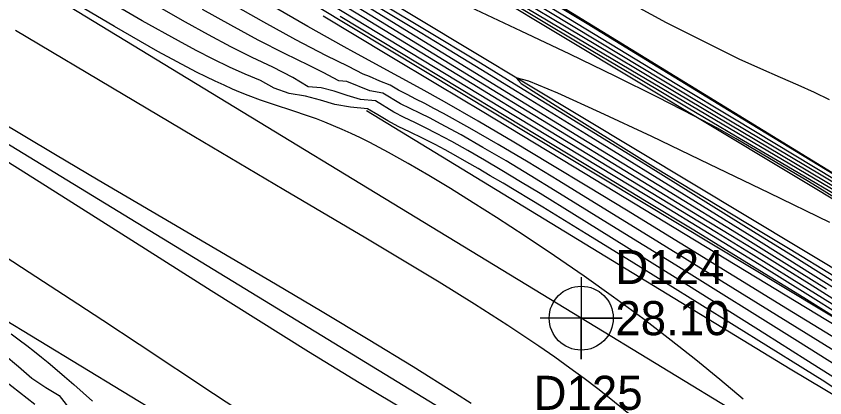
# Model space of a CAD drawing. Extents: x 2356077 to 2359823, y 225951 to 227822.
# Drawn here: x 2356347.8 to 2356407, y 227451 to 227479 of the extents above; entities that cross this region are included whole.
import ezdxf

# ---------------------------------------------------------------- set-up
doc = ezdxf.new("R2010")
doc.units = 0
for name, color, linetype in [('DTM Contours Major', 7, 'Continuous'), ('DTM Contours Minor', 7, 'Continuous'), ('Exist DTM Breakline', 7, 'Continuous'), ('Exist DTM Crownline', 7, 'Continuous'), ('Exist DTM Crownline Cogo Number', 7, 'Continuous'), ('Exist Roads EOP', 7, 'Continuous'), ('Exist Roads EOP Cogo Elevation', 7, 'Continuous'), ('Exist Roads EOP Cogo Number', 7, 'Continuous'), ('Exist Roads EOP Cogo Point CELL', 7, 'Continuous'), ('PH Exist DTM Breakline', 7, 'Continuous')]:
    doc.layers.add(name, color=color, linetype=linetype)

msp = doc.modelspace()

# ---------------------------------------------------------------- linework, layer by layer
at = {"layer": 'DTM Contours Major'}
for points in [[(2356368.635, 227482.243), (2356381.111, 227474.588), (2356386.791, 227471.1), (2356393.263, 227467.148), (2356397.861, 227464.344), (2356400.14, 227462.949), (2356402.385, 227461.568), (2356404.147, 227460.478), (2356405.887, 227459.396), (2356407.616, 227458.315)], [(2356410.221, 227464.992), (2356405.793, 227467.633), (2356396.14, 227473.372), (2356391.398, 227476.204), (2356381.577, 227482.115)], [(2356401.051, 227450.927), (2356399.336, 227452.37), (2356397.587, 227453.805), (2356395.791, 227455.232), (2356393.701, 227456.828), (2356391.563, 227458.401), (2356389.399, 227459.938), (2356387.234, 227461.43), (2356385.093, 227462.865), (2356382.998, 227464.232), (2356381.281, 227465.327), (2356379.622, 227466.36), (2356378.029, 227467.323), (2356376.508, 227468.211), (2356375.066, 227469.015), (2356373.712, 227469.731), (2356373.017, 227470.079), (2356372.345, 227470.401), (2356371.691, 227470.699), (2356371.052, 227470.974), (2356370.422, 227471.229), (2356369.797, 227471.466), (2356369.008, 227471.743), (2356368.211, 227472.006), (2356366.569, 227472.544), (2356365.708, 227472.843), (2356364.809, 227473.18), (2356364.236, 227473.411), (2356363.644, 227473.662), (2356363.029, 227473.935), (2356362.389, 227474.232), (2356361.722, 227474.555), (2356361.024, 227474.904), (2356358.192, 227476.418), (2356355.005, 227478.24), (2356351.556, 227480.294)], [(2356409.808, 227454.15), (2356404.311, 227457.528), (2356392.51, 227464.769), (2356389.737, 227466.46), (2356386.964, 227468.139), (2356384.245, 227469.767), (2356381.634, 227471.304), (2356379.186, 227472.713), (2356377.464, 227473.678), (2356375.8, 227474.589), (2356372.526, 227476.361), (2356371.829, 227476.743), (2356369.177, 227478.235), (2356366.331, 227479.879)], [(2356347.438, 227455.714), (2356348.031, 227455.276), (2356348.597, 227454.848), (2356349.138, 227454.428), (2356349.658, 227454.015), (2356350.159, 227453.606), (2356350.644, 227453.199), (2356351.343, 227452.595), (2356352.026, 227451.991), (2356353.388, 227450.77)]]:
    msp.add_lwpolyline(points, dxfattribs=at)
at = {"layer": 'DTM Contours Minor'}
for points in [[(2356412.078, 227463.628), (2356406.735, 227466.801), (2356393.361, 227474.719), (2356387.676, 227478.098), (2356378.465, 227483.595)], [(2356366.851, 227482.337), (2356383.332, 227472.309), (2356395.158, 227465.139), (2356398.132, 227463.327), (2356402.223, 227460.818), (2356405.792, 227458.604), (2356408.212, 227457.089)], [(2356368.898, 227481.58), (2356381.2, 227474.062), (2356386.06, 227471.094), (2356396.497, 227464.749), (2356399.105, 227463.157), (2356401.641, 227461.601), (2356404.629, 227459.754), (2356407.562, 227457.922)], [(2356411.956, 227464.222), (2356406.767, 227467.334), (2356398.977, 227471.987), (2356395.125, 227474.298), (2356390.387, 227477.162), (2356383.132, 227481.559)], [(2356407.385, 227472.877), (2356406.288, 227473.405), (2356405.093, 227473.939), (2356403.784, 227474.506), (2356402.344, 227475.136), (2356400.758, 227475.859), (2356395.432, 227478.524), (2356389.236, 227481.905)], [(2356370.952, 227481.327), (2356389.184, 227470.09), (2356395.313, 227466.334), (2356401.204, 227462.721), (2356403.164, 227461.511), (2356405.162, 227460.271), (2356407.159, 227459.024)], [(2356372.126, 227481.418), (2356377.599, 227478.131), (2356381.82, 227475.571), (2356384.943, 227473.662), (2356388.022, 227471.768), (2356393.915, 227468.124), (2356402.016, 227463.098), (2356404.656, 227461.452), (2356409.536, 227458.39), (2356414.529, 227455.238), (2356419.384, 227452.159), (2356421.101, 227451.095), (2356427.529, 227447.203), (2356429.083, 227446.369), (2356429.093, 227446.061), (2356431.555, 227444.758), (2356432.157, 227444.42), (2356429.024, 227445.706), (2356444.208, 227439.283)], [(2356407.743, 227467.035), (2356400.412, 227471.446), (2356396.191, 227474.003), (2356384.672, 227481.019)], [(2356408.02, 227451.54), (2356407.03, 227452.185), (2356405.417, 227453.206), (2356392.86, 227461.005), (2356389.549, 227463.049), (2356386.368, 227464.996), (2356383.463, 227466.749), (2356382.531, 227467.303), (2356381.646, 227467.823), (2356380.804, 227468.31), (2356380, 227468.766), (2356379.229, 227469.192), (2356378.486, 227469.591), (2356377.557, 227470.07), (2356376.658, 227470.508), (2356375.781, 227470.908), (2356375.03, 227471.325), (2356374.303, 227471.775), (2356373.534, 227472.22), (2356372.285, 227472.329), (2356371.139, 227472.534), (2356370.083, 227472.833), (2356369.003, 227473.145), (2356367.796, 227473.326), (2356366.693, 227473.732), (2356365.693, 227474.283), (2356364.583, 227474.749), (2356363.436, 227475.271), (2356362.242, 227475.85), (2356360.996, 227476.489), (2356359.69, 227477.188), (2356357.045, 227478.671), (2356354.223, 227480.325)], [(2356455.961, 227432.651), (2356453.907, 227433.875), (2356451.807, 227435.2), (2356449.437, 227436.798), (2356449.203, 227436.943), (2356448.399, 227437.482), (2356445.634, 227439.641), (2356442.879, 227441.835), (2356440.108, 227444.181), (2356431.447, 227451.62), (2356428.022, 227453.654), (2356424.75, 227455.62), (2356421.537, 227457.687), (2356418.124, 227459.738), (2356414.812, 227461.705), (2356411.802, 227463.511), (2356409.487, 227464.928), (2356403.829, 227468.248), (2356400.495, 227470.21), (2356397.016, 227472.265), (2356393.498, 227474.351), (2356390.051, 227476.405), (2356386.781, 227478.365), (2356383.066, 227480.615)], [(2356455.438, 227436.955), (2356454.161, 227437.728), (2356452.859, 227438.529), (2356451.521, 227439.366), (2356448.817, 227441.098), (2356446.009, 227442.938), (2356443.16, 227444.834), (2356440.333, 227446.733), (2356434.446, 227450.697), (2356432.32, 227452.112), (2356431.796, 227452.471), (2356431.251, 227452.813), (2356429.592, 227453.887), (2356428.436, 227454.626), (2356425.417, 227456.528), (2356422.137, 227458.562), (2356418.686, 227460.681), (2356415.152, 227462.838), (2356404.951, 227469.045), (2356400.032, 227472.055), (2356393.165, 227476.266), (2356389.628, 227478.428), (2356386.035, 227480.612)], [(2356408.355, 227454.071), (2356394.093, 227462.905), (2356389.854, 227465.519), (2356387.554, 227466.926), (2356385.298, 227468.29), (2356383.116, 227469.584), (2356381.038, 227470.786), (2356379.094, 227471.868), (2356378.408, 227472.238), (2356377.74, 227472.59), (2356377.086, 227472.927), (2356376.443, 227473.252), (2356375.805, 227473.568), (2356375.202, 227473.933), (2356374.43, 227474.229), (2356373.682, 227474.582), (2356373.217, 227474.743), (2356372.153, 227475.3), (2356370.495, 227476.119), (2356368.3, 227477.262), (2356365.943, 227478.553), (2356363.48, 227479.951)], [(2356373.848, 227479.964), (2356377.4, 227477.821), (2356379.074, 227476.806), (2356381.841, 227475.119), (2356384.51, 227473.482), (2356389.577, 227470.352), (2356397.56, 227465.41), (2356402.361, 227462.436), (2356406.187, 227460.048), (2356410.667, 227457.227)], [(2356408.54, 227451.968), (2356405.632, 227453.819), (2356402.648, 227455.707), (2356397.051, 227459.229), (2356394.202, 227461.013), (2356391.4, 227462.761), (2356388.705, 227464.433), (2356386.177, 227465.99), (2356384.743, 227466.866), (2356383.386, 227467.686), (2356382.1, 227468.45), (2356380.877, 227469.158), (2356379.711, 227469.811), (2356378.594, 227470.41), (2356377.786, 227470.823), (2356376.996, 227471.209), (2356376.218, 227471.569), (2356375.473, 227471.956), (2356374.117, 227472.794), (2356373.023, 227472.895), (2356372.045, 227473.18), (2356371.088, 227473.506), (2356370.153, 227473.75), (2356369.202, 227473.833), (2356368.08, 227474.516), (2356366.605, 227475.255), (2356365.093, 227475.968), (2356363.522, 227476.761), (2356361.89, 227477.628), (2356360.199, 227478.564), (2356358.45, 227479.562)], [(2356408.72, 227452.854), (2356405.034, 227455.169), (2356396.111, 227460.739), (2356391.446, 227463.638), (2356387.286, 227466.206), (2356385.45, 227467.326), (2356383.685, 227468.387), (2356381.997, 227469.379), (2356380.391, 227470.293), (2356378.873, 227471.119), (2356378.118, 227471.513), (2356377.382, 227471.883), (2356376.662, 227472.233), (2356375.951, 227472.565), (2356374.659, 227473.364), (2356373.708, 227473.533), (2356372.015, 227474.218), (2356371.429, 227474.269), (2356370.294, 227474.867), (2356369.265, 227475.394), (2356367.452, 227476.26), (2356365.532, 227477.246), (2356363.526, 227478.33), (2356361.457, 227479.492)], [(2356444.208, 227439.283), (2356441.647, 227442.53), (2356441.672, 227442.828), (2356435.282, 227448.32), (2356433.046, 227450.021), (2356431.081, 227451.626), (2356426.966, 227454.145), (2356423.294, 227456.454), (2356411.513, 227463.452), (2356408.013, 227465.545), (2356405.849, 227466.872), (2356400.548, 227470.01), (2356399.127, 227470.811), (2356397.501, 227471.674), (2356394.787, 227473.061), (2356391.719, 227474.58), (2356388.363, 227476.204), (2356384.786, 227477.907), (2356381.052, 227479.664)], [(2356370.283, 227479.018), (2356375.076, 227476.138), (2356378.657, 227473.994), (2356381.929, 227472.027), (2356388.672, 227467.952), (2356407.926, 227456.27)], [(2356371.531, 227479.012), (2356380.269, 227473.723), (2356390.45, 227467.573), (2356393.949, 227465.451), (2356397.438, 227463.327), (2356401.646, 227460.749), (2356405.488, 227458.373), (2356409.033, 227456.159)], [(2356411.121, 227434.417), (2356405.527, 227439.062), (2356401.701, 227442.261), (2356398.455, 227444.995), (2356394.573, 227448.281), (2356393.046, 227449.555), (2356392.285, 227450.178), (2356391.359, 227450.924), (2356390.405, 227451.674), (2356389.412, 227452.434), (2356388.369, 227453.208), (2356387.264, 227454.002), (2356386.085, 227454.821), (2356383.828, 227456.323), (2356381.371, 227457.891), (2356378.776, 227459.497), (2356376.104, 227461.117), (2356373.417, 227462.722), (2356367.42, 227466.272), (2356360.814, 227470.178), (2356355.643, 227473.25), (2356347.757, 227477.955)], [(2356407.396, 227463.886), (2356402.973, 227466.03), (2356398.573, 227468.154), (2356394.355, 227470.172), (2356390.576, 227471.949), (2356387.49, 227473.35), (2356385.354, 227474.241), (2356384.424, 227474.488), (2356384.794, 227474.057), (2356387.079, 227472.599), (2356394.629, 227467.893), (2356397.419, 227466.199), (2356402.186, 227463.325), (2356404.493, 227461.925), (2356407.685, 227459.969)], [(2356381.134, 227450.618), (2356379.987, 227451.351), (2356376.881, 227453.293), (2356373.595, 227455.297), (2356370.208, 227457.327), (2356366.801, 227459.346), (2356355.943, 227465.727), (2356353.812, 227466.987), (2356350.687, 227468.841), (2356344.177, 227472.726)], [(2356341.816, 227471.687), (2356348.554, 227467.47), (2356351.885, 227465.375), (2356356.284, 227462.592), (2356362.097, 227458.896), (2356365.56, 227456.708), (2356369.208, 227454.429), (2356372.937, 227452.14), (2356376.645, 227449.922)], [(2356345.224, 227462.533), (2356348.765, 227460.244), (2356352.331, 227457.923), (2356354.159, 227456.722), (2356356.825, 227454.956), (2356362.269, 227451.331), (2356364.957, 227449.55)], [(2356346.934, 227454.198), (2356347.978, 227453.328), (2356348.944, 227452.456), (2356349.973, 227451.777), (2356350.956, 227451.191), (2356351.873, 227450.003)], [(2356346.336, 227452.768), (2356349.18, 227450.547)]]:
    msp.add_lwpolyline(points, dxfattribs=at)
at = {"layer": 'Exist DTM Breakline'}
for points in [[(2356431.832, 227452.612), (2356340.938, 227508.44), (2356301.067, 227533.691), (2356241.94, 227569.225)], [(2356431.355, 227451.309), (2356339.007, 227506.86), (2356239.949, 227566.649)], [(2356429.473, 227447.377), (2356336.94, 227503.065), (2356238.011, 227563.292)], [(2356428.002, 227444.665), (2356335.206, 227500.591), (2356236.624, 227560.175)]]:
    msp.add_lwpolyline(points, dxfattribs=at)
at = {"layer": 'Exist DTM Crownline'}
msp.add_lwpolyline([(2357542.756, 226741.609), (2357459.889, 226792.427), (2357374.177, 226844.74), (2357291.426, 226895.083), (2357208.118, 226946.275), (2357125.882, 226996.539), (2357045.017, 227045.595), (2356966.337, 227093.498), (2356883.413, 227143.712), (2356799.704, 227194.618), (2356722.637, 227241.528), (2356636.765, 227293.74), (2356553.053, 227344.465), (2356470.397, 227394.758), (2356383.201, 227447.638), (2356299.889, 227498.478), (2356223.248, 227545.375)], dxfattribs=at)
at = {"layer": 'Exist Roads EOP'}
for points in [[(2357548.158, 226751.097), (2357465.654, 226801.744), (2357379.741, 226854.27), (2357296.317, 226905.048), (2357214.489, 226955.136), (2357131.706, 227005.719), (2357050.471, 227054.837), (2356971.347, 227103.361), (2356888.766, 227153.021), (2356805.008, 227204.071), (2356729.232, 227250.322), (2356641.873, 227303.321), (2356558.204, 227353.943), (2356475.441, 227404.348), (2356389.192, 227456.864), (2356305.906, 227507.596), (2356229.771, 227554.142)], [(2357548.158, 226751.097), (2357551.518, 226748.955), (2357539.932, 226730.044), (2357536.732, 226732.588), (2357457.094, 226780.918), (2357368.575, 226834.971), (2357285.95, 226885.112), (2357202.56, 226936.462), (2357119.743, 226986.718), (2357040.047, 227034.838), (2356959.55, 227083.993), (2356876.77, 227134.388), (2356794.33, 227184.148), (2356716.529, 227232.438), (2356632.17, 227283.448), (2356547.589, 227334.799), (2356465.16, 227384.805), (2356376.528, 227438.798), (2356293.908, 227488.913), (2356217.843, 227535.566)]]:
    msp.add_lwpolyline(points, dxfattribs=at)
at = {"layer": 'Exist Roads EOP Cogo Point CELL'}
msp.add_lwpolyline([(2356389.192, 227459.864), (2356389.192, 227453.864), (2356389.192, 227456.864), (2356392.192, 227456.864), (2356386.192, 227456.864)], dxfattribs=at)
msp.add_circle((2356389.192, 227456.864), 2.344, dxfattribs=at)
at = {"layer": 'PH Exist DTM Breakline'}
msp.add_lwpolyline([(2356557.519, 227360.393), (2356536.799, 227373.48), (2356513.623, 227387.468), (2356493.461, 227399.762), (2356473.378, 227411.068), (2356449.245, 227426.421), (2356427.356, 227439.493), (2356404.492, 227453.128), (2356373.456, 227472.061)], dxfattribs=at)

# ---------------------------------------------------------------- texts
at = {"layer": 'Exist DTM Crownline Cogo Number'}
msp.add_text('D125', height=2.5, dxfattribs=at).set_placement((2356385.701, 227450.138))
at = {"layer": 'Exist Roads EOP Cogo Elevation'}
msp.add_text('28.10', height=2.5, dxfattribs=at).set_placement((2356391.692, 227455.614))
at = {"layer": 'Exist Roads EOP Cogo Number'}
msp.add_text('D124', height=2.5, dxfattribs=at).set_placement((2356391.692, 227459.364))

doc.saveas('drawing.dxf')
